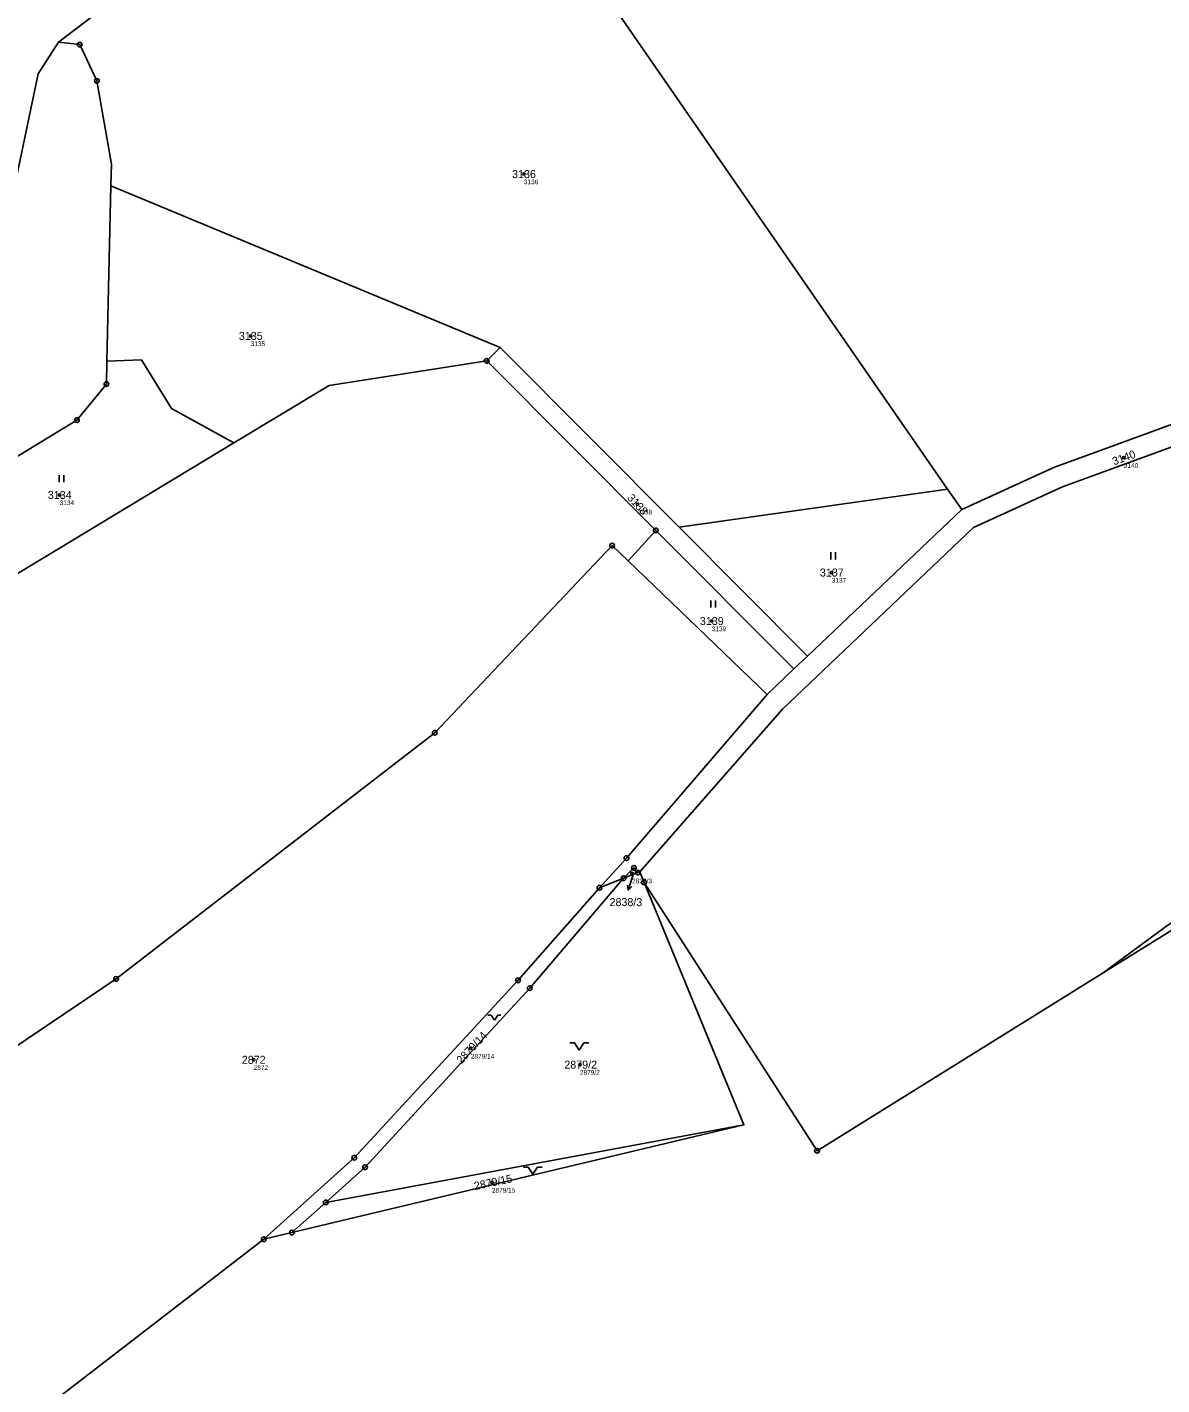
# Model space of a CAD drawing. Extents: x -751550 to -746116, y -1055108 to -1050700.
# Drawn here: x -750761.1 to -750520.1, y -1051434 to -1051145.6 of the extents above; entities that cross this region are included whole.
import ezdxf

# ---------------------------------------------------------------- set-up
doc = ezdxf.new("R2010")
doc.units = 0
for name, color, linetype in [('Definiční body', 7, 'Continuous'), ('Hranice parcel', 7, 'Continuous'), ('Parcelní čísla', 7, 'Continuous'), ('Polygon ku', 7, 'Continuous'), ('Polygon parcely', 7, 'Continuous'), ('Pop  PČ popisy', 7, 'Continuous'), ('Značky bodu BP', 7, 'Continuous'), ('Značky kultur', 7, 'Continuous')]:
    doc.layers.add(name, color=color, linetype=linetype)

msp = doc.modelspace()

# ---------------------------------------------------------------- linework, layer by layer
at = {"layer": 'Definiční body'}
for centre in [(-750655.6, -1051176.78), (-750713.63, -1051211.16), (-750528.17, -1051237.02), (-750754.21, -1051244.93), (-750631.45, -1051246.92), (-750590.21, -1051261.42), (-750615.7, -1051271.72), (-750632.6, -1051325.29), (-750713.01, -1051364.93), (-750666.87, -1051362.52), (-750643.7, -1051365.95), (-750662.4, -1051390.98)]:
    msp.add_circle(centre, 0.25, dxfattribs=at)
at = {"layer": 'Hranice parcel'}
for p, q in [((-750754.43, -1051148.73), (-750673.86, -1051087.22)), ((-750565.61, -1051243.69), (-750657.89, -1051110.3)), ((-750744.18, -1051216.49), (-750743.32, -1051179.3)), ((-750660.67, -1051213.64), (-750743.32, -1051179.3)), ((-750418.38, -1051193.54), (-750537.21, -1051236.97)), ((-750663.5, -1051216.46), (-750660.67, -1051213.64)), ((-750660.67, -1051213.64), (-750622.63, -1051251.77)), ((-750627.58, -1051252.47), (-750663.5, -1051216.46)), ((-750622.63, -1051251.77), (-750565.61, -1051243.69)), ((-750562.6, -1051248.04), (-750565.61, -1051243.69)), ((-750595.32, -1051279.15), (-750562.6, -1051248.04)), ((-750622.63, -1051251.77), (-750595.32, -1051279.15)), ((-750633.48, -1051258.95), (-750627.58, -1051252.47)), ((-750627.58, -1051252.47), (-750598.22, -1051281.91)), ((-750603.93, -1051287.34), (-750633.48, -1051258.95)), ((-750598.22, -1051281.91), (-750595.32, -1051279.15)), ((-750603.93, -1051287.34), (-750598.22, -1051281.91)), ((-750634.42, -1051326.36), (-750639.55, -1051328.39)), ((-750634.42, -1051326.36), (-750631.41, -1051325.16)), ((-750631, -1051325), (-750631.41, -1051325.16)), ((-750630.08, -1051327.23), (-750631, -1051325)), ((-750630.08, -1051327.23), (-750608.84, -1051378.77)), ((-750608.84, -1051378.77), (-750704.89, -1051401.61)), ((-750697.7, -1051395.21), (-750608.84, -1051378.77)), ((-750704.89, -1051401.61), (-750697.7, -1051395.21)), ((-750704.89, -1051401.61), (-750710.86, -1051403.03))]:
    msp.add_line(p, q, dxfattribs=at)
for points in [[(-750754.43, -1051148.73), (-750758.76, -1051155.5), (-750766.1, -1051190.31)], [(-750743.32, -1051179.3), (-750743.21, -1051174.7), (-750746.3, -1051157), (-750749.96, -1051149.28), (-750754.43, -1051148.73)], [(-750631, -1051325), (-750600.66, -1051290.44), (-750560.06, -1051251.82), (-750541.2, -1051243.22), (-750419.27, -1051198.67)], [(-750717.19, -1051233.9), (-750779.93, -1051271.78), (-750786.46, -1051264.05), (-750779.12, -1051246.4), (-750750.56, -1051229.03), (-750744.29, -1051221.38), (-750744.18, -1051216.49)], [(-750717.19, -1051233.9), (-750730.44, -1051226.61), (-750736.86, -1051216.22), (-750744.18, -1051216.49)], [(-750663.5, -1051216.46), (-750696.99, -1051221.7), (-750717.19, -1051233.9)], [(-750532.55, -1051346.47), (-750519.31, -1051336.65), (-750496.95, -1051321.29), (-750479.26, -1051309.64), (-750456.63, -1051294.29), (-750430.26, -1051270.6), (-750419.92, -1051241.46), (-750415.96, -1051236.27), (-750404.76, -1051231.34)], [(-750537.21, -1051236.97), (-750542.9, -1051239.05), (-750562.6, -1051248.04)], [(-750407.34, -1051238.31), (-750419.87, -1051243.18), (-750421.74, -1051277.59), (-750466.58, -1051305.45), (-750532.55, -1051346.47)], [(-750852.21, -1051411.42), (-750855.36, -1051407.87), (-750782.68, -1051379.12), (-750786.3, -1051377.46), (-750742.22, -1051347.74), (-750674.53, -1051295.45), (-750636.86, -1051255.7), (-750633.48, -1051258.95)], [(-750639.55, -1051328.39), (-750633.8, -1051322.09), (-750603.93, -1051287.34)], [(-750631.41, -1051325.16), (-750632.22, -1051324.15), (-750634.42, -1051326.36)], [(-750634.42, -1051326.36), (-750654.36, -1051349.7), (-750689.32, -1051387.75), (-750697.7, -1051395.21)], [(-750532.55, -1051346.47), (-750593.33, -1051384.26), (-750630.08, -1051327.23)], [(-750710.86, -1051403.03), (-750691.63, -1051385.74), (-750656.83, -1051348.04), (-750639.55, -1051328.39)], [(-750710.86, -1051403.03), (-750755.69, -1051437.56), (-750773.94, -1051449.7), (-750786, -1051431.94), (-750858.92, -1051457.47), (-750864.97, -1051452.84), (-750833.98, -1051431.91), (-750852.21, -1051411.42)]]:
    msp.add_lwpolyline(points, dxfattribs=at)
at = {"layer": 'Polygon ku'}
msp.add_lwpolyline([(-750418.38, -1051193.54), (-750537.21, -1051236.97), (-750542.9, -1051239.05), (-750562.6, -1051248.04), (-750565.61, -1051243.69), (-750657.89, -1051110.3)], dxfattribs=at)
at = {"layer": 'Polygon parcely'}
for points in [[(-750871.69, -1051267.06), (-750844.09, -1051258.21), (-750828.47, -1051254.45), (-750816.13, -1051248.3), (-750808.72, -1051242.48), (-750801.55, -1051234.3), (-750777.5, -1051204.87), (-750773.88, -1051201.97), (-750766.1, -1051190.31), (-750758.76, -1051155.5), (-750754.43, -1051148.73), (-750673.86, -1051087.22), (-750707.42, -1051038.71), (-750791.51, -1051096.83), (-750812.98, -1051065.93), (-750842.72, -1051086.48), (-751003.64, -1051141.28), (-750999.81, -1051215.75), (-751003.52, -1051299.66), (-750959.71, -1051288.59), (-750906.33, -1051277.24), (-750904, -1051275.88)], [(-750622.63, -1051251.77), (-750565.61, -1051243.69), (-750657.89, -1051110.3), (-750673.86, -1051087.22), (-750754.43, -1051148.73), (-750749.96, -1051149.28), (-750746.3, -1051157), (-750743.21, -1051174.7), (-750743.32, -1051179.3), (-750660.67, -1051213.64)], [(-750660.67, -1051213.64), (-750743.32, -1051179.3), (-750744.18, -1051216.49), (-750736.86, -1051216.22), (-750730.44, -1051226.61), (-750717.19, -1051233.9), (-750696.99, -1051221.7), (-750663.5, -1051216.46)], [(-750541.2, -1051243.22), (-750419.27, -1051198.67), (-750419.21, -1051198.32), (-750418.38, -1051193.54), (-750537.21, -1051236.97), (-750542.9, -1051239.05), (-750562.6, -1051248.04), (-750595.32, -1051279.15), (-750598.22, -1051281.91), (-750603.93, -1051287.34), (-750633.8, -1051322.09), (-750639.55, -1051328.39), (-750634.42, -1051326.36), (-750632.22, -1051324.15), (-750631.41, -1051325.16), (-750631, -1051325), (-750600.66, -1051290.44), (-750560.06, -1051251.82)], [(-750479.26, -1051309.64), (-750456.63, -1051294.29), (-750430.26, -1051270.6), (-750419.92, -1051241.46), (-750415.96, -1051236.27), (-750404.76, -1051231.34), (-750419.27, -1051198.67), (-750541.2, -1051243.22), (-750560.06, -1051251.82), (-750600.66, -1051290.44), (-750631, -1051325), (-750630.08, -1051327.23), (-750593.33, -1051384.26), (-750532.55, -1051346.47), (-750519.31, -1051336.65), (-750496.95, -1051321.29)], [(-750595.32, -1051279.15), (-750622.63, -1051251.77), (-750660.67, -1051213.64), (-750663.5, -1051216.46), (-750627.58, -1051252.47), (-750598.22, -1051281.91)], [(-750717.19, -1051233.9), (-750730.44, -1051226.61), (-750736.86, -1051216.22), (-750744.18, -1051216.49), (-750744.29, -1051221.38), (-750750.56, -1051229.03), (-750779.12, -1051246.4), (-750786.46, -1051264.05), (-750779.93, -1051271.78)], [(-750402.14, -1051237.24), (-750404.76, -1051231.34), (-750415.96, -1051236.27), (-750419.92, -1051241.46), (-750430.26, -1051270.6), (-750456.63, -1051294.29), (-750479.26, -1051309.64), (-750496.95, -1051321.29), (-750519.31, -1051336.65), (-750532.55, -1051346.47), (-750466.58, -1051305.45), (-750421.74, -1051277.59), (-750419.87, -1051243.18), (-750407.34, -1051238.31)], [(-750562.6, -1051248.04), (-750565.61, -1051243.69), (-750622.63, -1051251.77), (-750595.32, -1051279.15)], [(-750598.22, -1051281.91), (-750627.58, -1051252.47), (-750633.48, -1051258.95), (-750603.93, -1051287.34)], [(-750633.8, -1051322.09), (-750603.93, -1051287.34), (-750633.48, -1051258.95), (-750636.86, -1051255.7), (-750674.53, -1051295.45), (-750742.22, -1051347.74), (-750786.3, -1051377.46), (-750782.68, -1051379.12), (-750855.36, -1051407.87), (-750852.21, -1051411.42), (-750833.98, -1051431.91), (-750864.97, -1051452.84), (-750858.92, -1051457.47), (-750786, -1051431.94), (-750773.94, -1051449.7), (-750755.69, -1051437.56), (-750710.86, -1051403.03), (-750691.63, -1051385.74), (-750656.83, -1051348.04), (-750639.55, -1051328.39)], [(-750631.41, -1051325.16), (-750632.22, -1051324.15), (-750634.42, -1051326.36)], [(-750704.89, -1051401.61), (-750697.7, -1051395.21), (-750689.32, -1051387.75), (-750654.36, -1051349.7), (-750634.42, -1051326.36), (-750639.55, -1051328.39), (-750656.83, -1051348.04), (-750691.63, -1051385.74), (-750710.86, -1051403.03)], [(-750654.36, -1051349.7), (-750689.32, -1051387.75), (-750697.7, -1051395.21), (-750608.84, -1051378.77), (-750630.08, -1051327.23), (-750631, -1051325), (-750631.41, -1051325.16), (-750634.42, -1051326.36)], [(-750704.89, -1051401.61), (-750608.84, -1051378.77), (-750697.7, -1051395.21)]]:
    msp.add_lwpolyline(points, close=True, dxfattribs=at)
for points in [[(-750779.12, -1051246.4), (-750750.56, -1051229.03), (-750744.29, -1051221.38), (-750744.18, -1051216.49), (-750743.32, -1051179.3), (-750743.21, -1051174.7), (-750746.3, -1051157), (-750749.96, -1051149.28), (-750754.43, -1051148.73), (-750758.76, -1051155.5), (-750766.1, -1051190.31)], [(-750786.3, -1051377.46), (-750742.22, -1051347.74), (-750674.53, -1051295.45), (-750636.86, -1051255.7), (-750633.48, -1051258.95), (-750627.58, -1051252.47), (-750663.5, -1051216.46), (-750696.99, -1051221.7), (-750717.19, -1051233.9), (-750779.93, -1051271.78)], [(-750466.58, -1051305.45), (-750532.55, -1051346.47), (-750593.33, -1051384.26), (-750630.08, -1051327.23), (-750608.84, -1051378.77), (-750704.89, -1051401.61), (-750710.86, -1051403.03), (-750755.69, -1051437.56)]]:
    msp.add_lwpolyline(points, dxfattribs=at)
at = {"layer": 'Pop  PČ popisy'}
for p, q in [((-750632.55, -1051326.05), (-750633.43, -1051328.92)), ((-750632.32, -1051325.27), (-750632.55, -1051326.05)), ((-750633.43, -1051328.92), (-750633.61, -1051327.82)), ((-750633.43, -1051328.92), (-750632.66, -1051328.11))]:
    msp.add_line(p, q, dxfattribs=at)
at = {"layer": 'Značky bodu BP'}
for centre, radius in [((-750749.96, -1051149.28), 0.5), ((-750749.96, -1051149.28), 0.0303), ((-750746.3, -1051157), 0.5), ((-750746.3, -1051157), 0.0303), ((-750663.5, -1051216.46), 0.5), ((-750663.5, -1051216.46), 0.0303), ((-750744.29, -1051221.38), 0.5), ((-750744.29, -1051221.38), 0.0303), ((-750750.56, -1051229.03), 0.5), ((-750750.56, -1051229.03), 0.0303), ((-750627.58, -1051252.47), 0.5), ((-750636.86, -1051255.7), 0.5), ((-750627.58, -1051252.47), 0.0303), ((-750636.86, -1051255.7), 0.0303), ((-750674.53, -1051295.45), 0.5), ((-750674.53, -1051295.45), 0.0303), ((-750633.8, -1051322.09), 0.5), ((-750633.8, -1051322.09), 0.0303), ((-750632.22, -1051324.15), 0.5), ((-750632.22, -1051324.15), 0.0303), ((-750634.42, -1051326.36), 0.5), ((-750634.42, -1051326.36), 0.0303), ((-750631.41, -1051325.16), 0.5), ((-750631.41, -1051325.16), 0.0303), ((-750630.08, -1051327.23), 0.5), ((-750630.08, -1051327.23), 0.0303), ((-750639.55, -1051328.39), 0.5), ((-750639.55, -1051328.39), 0.0303), ((-750742.22, -1051347.74), 0.5), ((-750656.83, -1051348.04), 0.5), ((-750742.22, -1051347.74), 0.0303), ((-750656.83, -1051348.04), 0.0303), ((-750654.36, -1051349.7), 0.5), ((-750654.36, -1051349.7), 0.0303), ((-750593.33, -1051384.26), 0.5), ((-750593.33, -1051384.26), 0.0303), ((-750691.63, -1051385.74), 0.5), ((-750691.63, -1051385.74), 0.0303), ((-750689.32, -1051387.75), 0.5), ((-750689.32, -1051387.75), 0.0303), ((-750697.7, -1051395.21), 0.5), ((-750697.7, -1051395.21), 0.0303), ((-750704.89, -1051401.61), 0.5), ((-750704.89, -1051401.61), 0.0303), ((-750710.86, -1051403.03), 0.5), ((-750710.86, -1051403.03), 0.0303)]:
    msp.add_circle(centre, radius, dxfattribs=at)
at = {"layer": 'Značky kultur'}
for p, q in [((-750754.29, -1051242.25), (-750754.29, -1051240.75)), ((-750753.29, -1051242.25), (-750753.29, -1051240.75)), ((-750590.41, -1051258.62), (-750590.41, -1051257.12)), ((-750589.41, -1051258.62), (-750589.41, -1051257.12)), ((-750615.86, -1051268.83), (-750615.86, -1051267.33)), ((-750614.86, -1051268.83), (-750614.86, -1051267.33)), ((-750663.26, -1051355.45), (-750662.56, -1051355.45)), ((-750662.56, -1051355.45), (-750661.86, -1051356.5)), ((-750661.86, -1051356.5), (-750661.16, -1051355.45)), ((-750661.16, -1051355.45), (-750660.46, -1051355.45)), ((-750645.83, -1051361.35), (-750644.83, -1051361.35)), ((-750644.83, -1051361.35), (-750643.83, -1051362.85)), ((-750643.83, -1051362.85), (-750642.83, -1051361.35)), ((-750642.83, -1051361.35), (-750641.83, -1051361.35)), ((-750655.69, -1051387.7), (-750654.69, -1051387.7)), ((-750654.69, -1051387.7), (-750653.69, -1051389.2)), ((-750653.69, -1051389.2), (-750652.69, -1051387.7)), ((-750652.69, -1051387.7), (-750651.69, -1051387.7))]:
    msp.add_line(p, q, dxfattribs=at)

# ---------------------------------------------------------------- texts
at = {"layer": 'Definiční body'}
for s, p in [('3136', (-750655.6, -1051178.94)), ('3135', (-750713.63, -1051213.32)), ('3140', (-750528.17, -1051239.18)), ('3134', (-750754.21, -1051247.09)), ('3138', (-750631.45, -1051249.08)), ('3137', (-750590.21, -1051263.58)), ('3139', (-750615.7, -1051273.88)), ('2838/3', (-750632.6, -1051327.45)), ('2879/14', (-750666.87, -1051364.68)), ('2872', (-750713.01, -1051367.09)), ('2879/2', (-750643.7, -1051368.11)), ('2879/15', (-750662.4, -1051393.14))]:
    msp.add_text(s, height=1, dxfattribs=at).set_placement(p)
at = {"layer": 'Parcelní čísla'}
for s, p in [('3136', (-750658.11, -1051177.63)), ('3135', (-750716.14, -1051212.01)), ('3134', (-750756.72, -1051245.78)), ('3137', (-750592.72, -1051262.27)), ('3139', (-750618.21, -1051272.57)), ('2838/3', (-750637.4, -1051332.28)), ('2872', (-750715.52, -1051365.78)), ('2879/2', (-750647.01, -1051366.8))]:
    msp.add_text(s, height=1.7, dxfattribs=at).set_placement(p)
for s, rotation, p in [('3140', 20, (-750530.23, -1051238.68)), ('3138', 313, (-750633.78, -1051245.67)), ('2879/14', 47, (-750668.86, -1051365.91)), ('2879/15', 12, (-750665.98, -1051392.61))]:
    msp.add_text(s, height=1.7, rotation=rotation, dxfattribs=at).set_placement(p)

doc.saveas('drawing.dxf')
